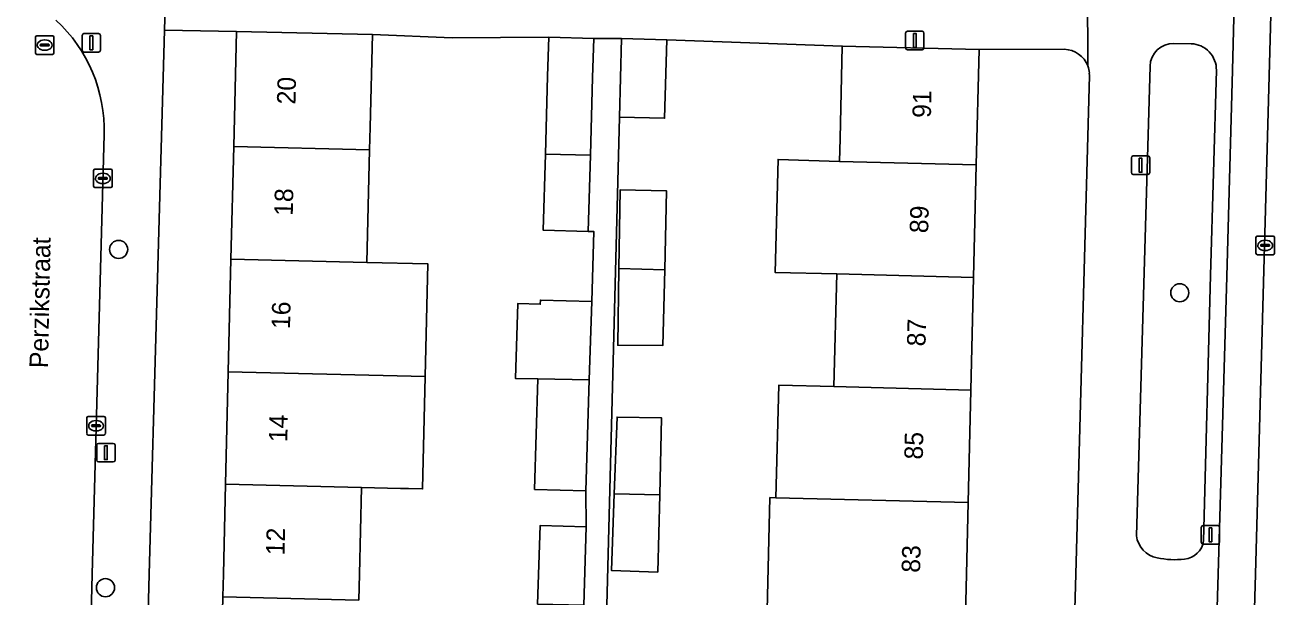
# Model space of a CAD drawing. Extents: x 162026 to 163502, y 387295 to 388169.
# Drawn here: x 162832.9 to 162901, y 387998.8 to 388029.7 of the extents above; entities that cross this region are included whole.
import ezdxf

# ---------------------------------------------------------------- set-up
doc = ezdxf.new("R2010")
doc.units = 0
for name, color, linetype in [('IMGEO_Boom', 7, 'Continuous'), ('IMGEO_Erf', 7, 'Continuous'), ('IMGEO_Fietspad_gesloten', 7, 'Continuous'), ('IMGEO_Groenvoorziening', 7, 'Continuous'), ('IMGEO_Kolk', 7, 'Continuous'), ('IMGEO_Lichtmast', 7, 'Continuous'), ('IMGEO_Muur', 7, 'Continuous'), ('IMGEO_Openbare_ruimte_label', 7, 'Continuous'), ('IMGEO_Pand', 7, 'Continuous'), ('IMGEO_Pand_nummerreeks', 7, 'Continuous'), ('IMGEO_Parkeervlak_open', 7, 'Continuous'), ('IMGEO_Rijbaan_lokaal_open', 7, 'Continuous'), ('IMGEO_Rioolput', 7, 'Continuous'), ('IMGEO_Voetpad_open', 7, 'Continuous')]:
    doc.layers.add(name, color=color, linetype=linetype)

msp = doc.modelspace()

# ---------------------------------------------------------------- linework, layer by layer
at = {"layer": 'IMGEO_Boom'}
for centre in [(162837.934, 388017.549), (162895.282, 388015.21), (162837.223, 387999.273)]:
    msp.add_circle(centre, 0.489, dxfattribs=at)
at = {"layer": 'IMGEO_Erf'}
for points in [[(162843.711, 388004.858), (162843.858, 388010.94), (162844.005, 388017.022), (162844.152, 388023.105), (162844.303, 388029.333), (162840.413, 388029.401), (162839.58, 388000), (162838.755, 387968.32), (162842.823, 387968.214), (162842.974, 387974.447), (162843.121, 387980.529), (162843.269, 387986.612), (162843.416, 387992.694), (162843.563, 387998.776), (162843.593, 388000)], [(162867.352, 388012.364), (162864.906, 388012.373), (162864.971, 388016.517), (162865.039, 388020.778), (162867.541, 388020.721), (162867.445, 388016.456)], [(162867.073, 388000.114), (162864.57, 388000.205), (162864.72, 388004.345), (162864.87, 388008.488), (162867.281, 388008.45), (162867.177, 388004.284)]]:
    msp.add_lwpolyline(points, close=True, dxfattribs=at)
for points in [[(162860.579, 387998.384), (162860.708, 388002.629), (162863.209, 388002.552), (162863.189, 388004.497), (162860.413, 388004.582), (162860.595, 388010.553), (162859.378, 388010.578), (162859.502, 388014.627), (162860.718, 388014.589), (162860.725, 388014.813), (162863.501, 388014.728), (162863.616, 388018.512), (162863.311, 388018.521), (162860.881, 388018.59), (162860.998, 388022.699), (162861.119, 388026.916), (162861.18, 388029.016), (162855.959, 388028.988), (162851.651, 388029.155), (162851.53, 388024.157), (162851.5, 388022.928), (162851.353, 388016.846), (162854.652, 388016.767), (162854.506, 388010.685), (162854.36, 388004.608), (162853.591, 388004.625), (162853.174, 388004.634), (162851.059, 388004.681), (162850.946, 388000), (162850.912, 387998.599)], [(162872.983, 387998.049), (162873.136, 388004.145), (162873.447, 388004.136), (162873.617, 388010.221), (162876.594, 388010.138), (162876.742, 388016.224), (162873.423, 388016.301), (162873.572, 388022.417), (162876.89, 388022.31), (162876.92, 388023.541), (162877.041, 388028.539), (162867.558, 388028.873), (162867.437, 388024.635), (162864.996, 388024.704), (162863.531, 387967.771)], [(162889.045, 388028.365), (162884.438, 388028.359), (162884.287, 388022.126), (162884.139, 388016.04), (162883.991, 388009.953), (162883.843, 388003.867), (162883.749, 388000), (162883.695, 387997.781), (162883.547, 387991.694), (162883.398, 387985.608), (162883.25, 387979.522), (162883.102, 387973.436), (162882.95, 387967.201), (162888.736, 387967.039), (162889.657, 388000)], [(162889.657, 388000), (162890.397, 388026.942), (162890.394, 388027.076)]]:
    msp.add_lwpolyline(points, dxfattribs=at)
for centre, radius, start, end in [((162889.011, 388026.98), 1.385, 20.3527, 88.60623), ((162889.028, 388026.981), 1.37, 3.98501, 20.56918)]:
    msp.add_arc(centre, radius, start, end, dxfattribs=at)
at = {"layer": 'IMGEO_Fietspad_gesloten'}
msp.add_lwpolyline([(162903.619, 388077.509), (162901.498, 388077.6), (162901.494, 388077.516), (162899.383, 388000), (162898.278, 387962.027), (162898.072, 387958.759), (162897.596, 387940.468), (162897.548, 387939.45), (162899.815, 387939.393)], close=True, dxfattribs=at)
at = {"layer": 'IMGEO_Groenvoorziening'}
for points in [[(162895.896, 388028.663), (162894.965, 388028.683)], [(162893.676, 388027.458), (162892.946, 388002.08)], [(162896.939, 388016.134), (162897.26, 388027.229)], [(162896.572, 388001.798), (162896.939, 388016.134)]]:
    msp.add_lwpolyline(points, dxfattribs=at)
for centre, radius, start, end in [((162894.936, 388027.423), 1.26, 88.66987, 178.41355), ((162895.865, 388027.268), 1.395, 358.39212, 88.74165), ((162894.301, 388002.227), 1.363, 186.1989, 259.88539), ((162895.403, 388001.988), 1.185, 276.40678, 350.76297), ((162895.038, 388005.61), 4.825, 258.33256, 275.91547)]:
    msp.add_arc(centre, radius, start, end, dxfattribs=at)
at = {"layer": 'IMGEO_Kolk'}
for p, q in [((162836.58, 388020.963), (162836.58, 388021.815)), ((162836.655, 388021.889), (162837.507, 388021.889)), ((162836.839, 388021.383), (162836.839, 388021.395)), ((162837.277, 388021.346), (162836.879, 388021.346)), ((162836.882, 388021.432), (162837.28, 388021.432)), ((162837.068, 388021.669), (162837.093, 388021.669)), ((162837.323, 388021.395), (162837.323, 388021.383)), ((162837.581, 388021.815), (162837.581, 388020.963)), ((162837.507, 388020.889), (162836.655, 388020.889)), ((162837.091, 388021.109), (162837.066, 388021.109)), ((162899.397, 388017.34), (162899.397, 388018.192)), ((162899.472, 388018.266), (162900.324, 388018.266)), ((162899.885, 388018.046), (162899.91, 388018.046)), ((162900.398, 388018.192), (162900.398, 388017.34)), ((162900.324, 388017.266), (162899.472, 388017.266)), ((162899.656, 388017.76), (162899.656, 388017.772)), ((162900.094, 388017.723), (162899.696, 388017.723)), ((162899.699, 388017.809), (162900.097, 388017.809)), ((162899.908, 388017.486), (162899.883, 388017.486)), ((162900.14, 388017.772), (162900.14, 388017.76)), ((162836.215, 388007.595), (162836.215, 388008.447)), ((162836.29, 388008.521), (162837.142, 388008.521)), ((162837.216, 388008.447), (162837.216, 388007.595)), ((162836.474, 388008.015), (162836.474, 388008.027)), ((162836.912, 388007.978), (162836.514, 388007.978)), ((162836.517, 388008.064), (162836.915, 388008.064)), ((162836.726, 388007.741), (162836.701, 388007.741)), ((162836.703, 388008.301), (162836.728, 388008.301)), ((162836.958, 388008.027), (162836.958, 388008.015)), ((162837.142, 388007.521), (162836.29, 388007.521))]:
    msp.add_line(p, q, dxfattribs=at)
for points in [[(162836.58, 388020.963), (162836.58, 388021.815)], [(162836.655, 388021.889), (162837.507, 388021.889)], [(162837.581, 388021.815), (162837.581, 388020.963)], [(162837.507, 388020.889), (162836.655, 388020.889)], [(162899.397, 388017.34), (162899.397, 388018.192)], [(162899.472, 388018.266), (162900.324, 388018.266)], [(162900.398, 388018.192), (162900.398, 388017.34)], [(162900.324, 388017.266), (162899.472, 388017.266)], [(162836.215, 388007.595), (162836.215, 388008.447)], [(162836.29, 388008.521), (162837.142, 388008.521)], [(162837.216, 388008.447), (162837.216, 388007.595)], [(162837.142, 388007.521), (162836.29, 388007.521)]]:
    msp.add_lwpolyline(points, dxfattribs=at)
for centre, radius, start, end in [((162836.657, 388021.813), 0.0765, 91.55205, 178.44795), ((162836.657, 388021.813), 0.0765, 91.55205, 178.44795), ((162836.879, 388021.392), 0.0403, 85.87752, 175.75265), ((162836.876, 388021.382), 0.0366, 178.93798, 274.71019), ((162837.28, 388021.389), 0.043, 264.86636, 352.45326), ((162837.284, 388021.394), 0.0386, 1.73085, 96.63898), ((162837.505, 388021.813), 0.0765, 1.55205, 88.44795), ((162837.505, 388021.813), 0.0765, 1.55205, 88.44795), ((162836.657, 388020.965), 0.0765, 181.55205, 268.44795), ((162836.657, 388020.965), 0.0765, 181.55205, 268.44795), ((162837.505, 388020.965), 0.0765, 271.55205, 358.44795), ((162837.505, 388020.965), 0.0765, 271.55205, 358.44795), ((162899.474, 388018.19), 0.0765, 91.55205, 178.44795), ((162899.474, 388018.19), 0.0765, 91.55205, 178.44795), ((162900.322, 388018.19), 0.0765, 1.55205, 88.44795), ((162900.322, 388018.19), 0.0765, 1.55205, 88.44795), ((162899.474, 388017.342), 0.0765, 181.55205, 268.44795), ((162899.474, 388017.342), 0.0765, 181.55205, 268.44795), ((162899.696, 388017.769), 0.0403, 85.87752, 175.75265), ((162899.693, 388017.759), 0.0366, 178.93798, 274.71019), ((162900.097, 388017.766), 0.043, 264.86636, 352.45326), ((162900.101, 388017.771), 0.0386, 1.73085, 96.63898), ((162900.322, 388017.342), 0.0765, 271.55205, 358.44795), ((162900.322, 388017.342), 0.0765, 271.55205, 358.44795), ((162836.292, 388008.445), 0.0765, 91.55205, 178.44795), ((162836.292, 388008.445), 0.0765, 91.55205, 178.44795), ((162837.14, 388008.445), 0.0765, 1.55205, 88.44795), ((162837.14, 388008.445), 0.0765, 1.55205, 88.44795), ((162836.514, 388008.024), 0.0403, 85.87752, 175.75265), ((162836.511, 388008.014), 0.0366, 178.93798, 274.71019), ((162836.915, 388008.021), 0.043, 264.86636, 352.45326), ((162836.919, 388008.026), 0.0386, 1.73085, 96.63898), ((162836.292, 388007.597), 0.0765, 181.55205, 268.44795), ((162836.292, 388007.597), 0.0765, 181.55205, 268.44795), ((162837.14, 388007.597), 0.0765, 271.55205, 358.44795), ((162837.14, 388007.597), 0.0765, 271.55205, 358.44795)]:
    msp.add_arc(centre, radius, start, end, dxfattribs=at)
for centre, major_axis, ratio, start_param, end_param in [((162837.067, 388021.389), (-0.387, 0.002), 0.722429, 4.712389, 7.853982), ((162837.092, 388021.389), (-0.39, 0.002), 0.717154, 1.570796, 4.712389), ((162899.884, 388017.766), (-0.387, 0.002), 0.722429, 4.712389, 7.853982), ((162899.909, 388017.766), (-0.39, 0.002), 0.717154, 1.570796, 4.712389), ((162836.702, 388008.021), (-0.387, 0.002), 0.722429, 4.712389, 7.853982), ((162836.727, 388008.021), (-0.39, 0.002), 0.717154, 1.570796, 4.712389)]:
    msp.add_ellipse(centre, major_axis=major_axis, ratio=ratio, start_param=start_param, end_param=end_param, dxfattribs=at)
at = {"layer": 'IMGEO_Lichtmast'}
for p, q in [((162835.961, 388028.311), (162835.961, 388029.111)), ((162835.961, 388029.111), (162835.961, 388028.311)), ((162836.061, 388029.211), (162836.851, 388029.211)), ((162836.851, 388029.211), (162836.061, 388029.211)), ((162836.951, 388029.111), (162836.951, 388028.311)), ((162836.951, 388028.311), (162836.951, 388029.111)), ((162880.464, 388028.444), (162880.464, 388029.244)), ((162880.464, 388029.244), (162880.464, 388028.444)), ((162880.564, 388029.344), (162881.354, 388029.344)), ((162881.354, 388029.344), (162880.564, 388029.344)), ((162881.454, 388029.244), (162881.454, 388028.444)), ((162881.454, 388028.444), (162881.454, 388029.244)), ((162836.851, 388028.211), (162836.061, 388028.211)), ((162836.061, 388028.211), (162836.851, 388028.211)), ((162881.354, 388028.344), (162880.564, 388028.344)), ((162880.564, 388028.344), (162881.354, 388028.344)), ((162892.67, 388021.7), (162892.67, 388022.5)), ((162892.67, 388022.5), (162892.67, 388021.7)), ((162892.77, 388022.6), (162893.56, 388022.6)), ((162893.56, 388022.6), (162892.77, 388022.6)), ((162893.66, 388022.5), (162893.66, 388021.7)), ((162893.66, 388021.7), (162893.66, 388022.5)), ((162893.56, 388021.6), (162892.77, 388021.6)), ((162892.77, 388021.6), (162893.56, 388021.6)), ((162836.85, 388007.068), (162837.64, 388007.068)), ((162837.64, 388007.068), (162836.85, 388007.068)), ((162836.75, 388006.168), (162836.75, 388006.968)), ((162836.75, 388006.968), (162836.75, 388006.168)), ((162837.74, 388006.968), (162837.74, 388006.168)), ((162837.74, 388006.168), (162837.74, 388006.968)), ((162837.64, 388006.068), (162836.85, 388006.068)), ((162836.85, 388006.068), (162837.64, 388006.068)), ((162896.444, 388001.731), (162896.444, 388002.531)), ((162896.444, 388002.531), (162896.444, 388001.731)), ((162896.544, 388002.631), (162897.334, 388002.631)), ((162897.334, 388002.631), (162896.544, 388002.631)), ((162897.434, 388002.531), (162897.434, 388001.731)), ((162897.434, 388001.731), (162897.434, 388002.531)), ((162897.334, 388001.631), (162896.544, 388001.631)), ((162896.544, 388001.631), (162897.334, 388001.631))]:
    msp.add_line(p, q, dxfattribs=at)
for points in [[(162836.381, 388029.086), (162836.531, 388029.086), (162836.531, 388028.336), (162836.381, 388028.336), (162836.381, 388029.086)], [(162880.884, 388029.219), (162881.034, 388029.219), (162881.034, 388028.469), (162880.884, 388028.469), (162880.884, 388029.219)], [(162893.09, 388022.475), (162893.24, 388022.475), (162893.24, 388021.725), (162893.09, 388021.725), (162893.09, 388022.475)], [(162837.17, 388006.943), (162837.32, 388006.943), (162837.32, 388006.193), (162837.17, 388006.193), (162837.17, 388006.943)], [(162896.864, 388002.506), (162897.014, 388002.506), (162897.014, 388001.756), (162896.864, 388001.756), (162896.864, 388002.506)]]:
    msp.add_lwpolyline(points, dxfattribs=at)
for centre, start, end in [((162836.061, 388029.111), 90, 180), ((162836.061, 388029.111), 90, 180), ((162836.851, 388029.111), 0, 90), ((162836.851, 388029.111), 360, 90), ((162880.564, 388029.244), 90, 180), ((162880.564, 388029.244), 90, 180), ((162881.354, 388029.244), 0, 90), ((162881.354, 388029.244), 360, 90), ((162836.061, 388028.311), 180, 270), ((162836.061, 388028.311), 180, 270), ((162836.851, 388028.311), 270, 0), ((162836.851, 388028.311), 270, 0), ((162880.564, 388028.444), 180, 270), ((162880.564, 388028.444), 180, 270), ((162881.354, 388028.444), 270, 0), ((162881.354, 388028.444), 270, 0), ((162892.77, 388022.5), 90, 180), ((162892.77, 388022.5), 90, 180), ((162893.56, 388022.5), 0, 90), ((162893.56, 388022.5), 360, 90), ((162892.77, 388021.7), 180, 270), ((162892.77, 388021.7), 180, 270), ((162893.56, 388021.7), 270, 0), ((162893.56, 388021.7), 270, 0), ((162836.85, 388006.968), 90, 180), ((162836.85, 388006.968), 90, 180), ((162837.64, 388006.968), 0, 90), ((162837.64, 388006.968), 360, 90), ((162836.85, 388006.168), 180, 270), ((162836.85, 388006.168), 180, 270), ((162837.64, 388006.168), 270, 0), ((162837.64, 388006.168), 270, 0), ((162896.544, 388002.531), 90, 180), ((162896.544, 388002.531), 90, 180), ((162897.334, 388002.531), 0, 90), ((162897.334, 388002.531), 360, 90), ((162896.544, 388001.731), 180, 270), ((162896.544, 388001.731), 180, 270), ((162897.334, 388001.731), 270, 0), ((162897.334, 388001.731), 270, 0)]:
    msp.add_arc(centre, 0.1, start, end, dxfattribs=at)
at = {"layer": 'IMGEO_Muur'}
for points in [[(162851.651, 388029.155), (162855.959, 388028.988)], [(162855.959, 388028.988), (162861.18, 388029.016)]]:
    msp.add_lwpolyline(points, dxfattribs=at)
at = {"layer": 'IMGEO_Pand'}
for points in [[(162844.303, 388029.333), (162844.152, 388023.105), (162851.5, 388022.928), (162851.53, 388024.157), (162851.651, 388029.155)], [(162863.55, 388026.846), (162863.611, 388028.947), (162861.18, 388029.016), (162861.119, 388026.916), (162860.998, 388022.699), (162863.429, 388022.641)], [(162865.117, 388028.942), (162864.996, 388024.704), (162867.437, 388024.635), (162867.558, 388028.873)], [(162877.041, 388028.539), (162876.92, 388023.541), (162876.89, 388022.31), (162884.287, 388022.126), (162884.438, 388028.359)], [(162844.152, 388023.105), (162844.005, 388017.022), (162851.353, 388016.846), (162851.5, 388022.928)], [(162860.998, 388022.699), (162860.881, 388018.59), (162863.311, 388018.521), (162863.429, 388022.641)], [(162876.742, 388016.224), (162884.139, 388016.04), (162884.287, 388022.126), (162876.89, 388022.31), (162873.572, 388022.417), (162873.423, 388016.301)], [(162864.971, 388016.517), (162867.445, 388016.456), (162867.541, 388020.721), (162865.039, 388020.778)], [(162854.652, 388016.767), (162851.353, 388016.846), (162844.005, 388017.022), (162843.858, 388010.94), (162853.738, 388010.703), (162854.506, 388010.685)], [(162867.445, 388016.456), (162864.971, 388016.517), (162864.906, 388012.373), (162867.352, 388012.364)], [(162876.742, 388016.224), (162876.594, 388010.138), (162883.991, 388009.953), (162884.139, 388016.04)], [(162863.501, 388014.728), (162860.725, 388014.813), (162860.718, 388014.589), (162859.502, 388014.627), (162859.378, 388010.578), (162860.595, 388010.553), (162863.372, 388010.496)], [(162854.506, 388010.685), (162853.738, 388010.703), (162843.858, 388010.94), (162843.711, 388004.858), (162851.059, 388004.681), (162853.174, 388004.634), (162853.591, 388004.625), (162854.36, 388004.608)], [(162860.413, 388004.582), (162863.189, 388004.497), (162863.372, 388010.496), (162860.595, 388010.553)], [(162883.843, 388003.867), (162883.991, 388009.953), (162876.594, 388010.138), (162873.617, 388010.221), (162873.447, 388004.136)], [(162864.72, 388004.345), (162867.177, 388004.284), (162867.281, 388008.45), (162864.87, 388008.488)], [(162850.912, 387998.599), (162850.946, 388000), (162851.059, 388004.681), (162843.711, 388004.858), (162843.593, 388000), (162843.563, 387998.776)], [(162867.177, 388004.284), (162864.72, 388004.345), (162864.57, 388000.205), (162867.073, 388000.114)], [(162873.136, 388004.145), (162872.983, 387998.049), (162876.298, 387997.966), (162883.695, 387997.781), (162883.749, 388000), (162883.843, 388003.867), (162873.447, 388004.136)], [(162863.209, 388002.552), (162860.708, 388002.629), (162860.579, 387998.384), (162863.08, 387998.323)]]:
    msp.add_lwpolyline(points, close=True, dxfattribs=at)
at = {"layer": 'IMGEO_Parkeervlak_open'}
for points in [[(162896.55, 387964.45), (162897.687, 387962.793), (162898.278, 387962.027), (162899.383, 388000), (162901.494, 388077.516)], [(162899.31, 388074.156), (162899.284, 388072.59), (162898.127, 388027.229), (162897.826, 388016.088), (162897.349, 388000), (162896.313, 387965.187)]]:
    msp.add_lwpolyline(points, dxfattribs=at)
at = {"layer": 'IMGEO_Rijbaan_lokaal_open'}
for points in [[(162836.496, 388000), (162837.145, 388023.756)], [(162828.475, 387975.26), (162828.249, 387965.958), (162827.514, 387938.187), (162827.471, 387935.166), (162834.917, 387934.887), (162835.099, 387942.81), (162835.243, 387949.087), (162836.496, 388000)]]:
    msp.add_lwpolyline(points, dxfattribs=at)
msp.add_arc((162829.169, 388024.032), 7.981, 358.02048, 47.67171, dxfattribs=at)
at = {"layer": 'IMGEO_Rioolput'}
for p, q in [((162833.439, 388028.166), (162833.439, 388029.018)), ((162833.514, 388029.092), (162834.366, 388029.092)), ((162833.927, 388028.872), (162833.952, 388028.872)), ((162834.44, 388029.018), (162834.44, 388028.166)), ((162833.698, 388028.586), (162833.698, 388028.598)), ((162834.136, 388028.549), (162833.738, 388028.549)), ((162833.741, 388028.635), (162834.139, 388028.635)), ((162833.95, 388028.312), (162833.925, 388028.312)), ((162834.182, 388028.598), (162834.182, 388028.586)), ((162834.366, 388028.092), (162833.514, 388028.092))]:
    msp.add_line(p, q, dxfattribs=at)
for points in [[(162833.439, 388028.166), (162833.439, 388029.018)], [(162833.514, 388029.092), (162834.366, 388029.092)], [(162834.44, 388029.018), (162834.44, 388028.166)], [(162834.366, 388028.092), (162833.514, 388028.092)]]:
    msp.add_lwpolyline(points, dxfattribs=at)
for centre, radius, start, end in [((162833.516, 388029.016), 0.0765, 91.55205, 178.44795), ((162833.516, 388029.016), 0.0765, 91.55205, 178.44795), ((162834.364, 388029.016), 0.0765, 1.55205, 88.44795), ((162834.364, 388029.016), 0.0765, 1.55205, 88.44795), ((162833.516, 388028.168), 0.0765, 181.55205, 268.44795), ((162833.516, 388028.168), 0.0765, 181.55205, 268.44795), ((162833.738, 388028.595), 0.0403, 85.87752, 175.75265), ((162833.735, 388028.585), 0.0366, 178.93798, 274.71019), ((162834.139, 388028.592), 0.043, 264.86636, 352.45326), ((162834.143, 388028.597), 0.0386, 1.73085, 96.63898), ((162834.364, 388028.168), 0.0765, 271.55205, 358.44795), ((162834.364, 388028.168), 0.0765, 271.55205, 358.44795)]:
    msp.add_arc(centre, radius, start, end, dxfattribs=at)
for centre, major_axis, ratio, start_param, end_param in [((162833.926, 388028.592), (-0.387, 0.002), 0.722429, 4.712389, 7.853982), ((162833.951, 388028.592), (-0.39, 0.002), 0.717154, 1.570796, 4.712389)]:
    msp.add_ellipse(centre, major_axis=major_axis, ratio=ratio, start_param=start_param, end_param=end_param, dxfattribs=at)
at = {"layer": 'IMGEO_Voetpad_open'}
for points in [[(162892.606, 388088.061), (162891.08, 388088.123), (162891.01, 388082.636), (162891.161, 388082.467), (162891.296, 388082.285), (162891.415, 388082.092), (162891.515, 388081.889), (162891.598, 388081.678), (162891.661, 388081.461), (162891.704, 388081.239), (162891.728, 388081.013), (162891.731, 388080.787), (162890.294, 388031.647), (162890.31, 388027.462)], [(162896.313, 387965.187), (162897.349, 388000), (162897.826, 388016.088), (162898.127, 388027.229), (162899.284, 388072.59), (162899.31, 388074.156)], [(162838.142, 387944.759), (162838.286, 387950.259), (162838.716, 387966.821), (162838.755, 387968.32), (162839.58, 388000), (162840.413, 388029.401), (162840.54, 388033.867)], [(162865.195, 388031.334), (162863.7, 388031.389), (162853.262, 388032.48), (162847.313, 388033.131), (162840.54, 388033.867), (162840.413, 388029.401), (162844.303, 388029.333), (162851.651, 388029.155), (162855.959, 388028.988), (162861.18, 388029.016), (162863.611, 388028.947), (162865.117, 388028.942), (162867.558, 388028.873), (162877.041, 388028.539), (162884.438, 388028.359), (162889.045, 388028.365)], [(162890.31, 388027.462), (162890.294, 388031.647)], [(162863.531, 387967.771), (162864.996, 388024.704), (162865.117, 388028.942), (162863.611, 388028.947), (162863.55, 388026.846), (162863.429, 388022.641), (162863.311, 388018.521), (162863.616, 388018.512), (162863.501, 388014.728), (162863.372, 388010.496), (162863.189, 388004.497), (162863.209, 388002.552), (162863.08, 387998.323)], [(162894.965, 388028.683), (162895.896, 388028.663)], [(162892.946, 388002.08), (162893.676, 388027.458)], [(162890.394, 388027.076), (162890.397, 388026.942), (162889.657, 388000), (162888.736, 387967.039), (162888.694, 387965.539), (162888.076, 387943.401), (162888.072, 387943.319), (162887.957, 387937), (162887.958, 387936.848), (162887.771, 387931.87), (162887.711, 387929.971), (162890.603, 387929.895)], [(162897.26, 388027.229), (162896.939, 388016.134), (162896.572, 388001.798)], [(162837.145, 388023.756), (162836.496, 388000), (162835.243, 387949.087), (162835.099, 387942.81), (162840.026, 387942.778)]]:
    msp.add_lwpolyline(points, dxfattribs=at)
for centre, radius, start, end in [((162829.169, 388024.032), 7.981, 358.02048, 47.67171), ((162889.011, 388026.98), 1.385, 20.3527, 88.60623), ((162894.936, 388027.423), 1.26, 88.66987, 178.41355), ((162895.865, 388027.268), 1.395, 358.39212, 88.74165), ((162889.028, 388026.981), 1.37, 3.98501, 20.56918), ((162894.301, 388002.227), 1.363, 186.1989, 259.88539), ((162895.403, 388001.988), 1.185, 276.40678, 350.76297), ((162895.038, 388005.61), 4.825, 258.33256, 275.91547)]:
    msp.add_arc(centre, radius, start, end, dxfattribs=at)

# ---------------------------------------------------------------- texts
at = {"layer": 'IMGEO_Openbare_ruimte_label'}
msp.add_text('Perzikstraat', height=1, rotation=88.79697, dxfattribs=at).set_placement((162834.111, 388011.128))
at = {"layer": 'IMGEO_Pand_nummerreeks'}
for s, rotation, p in [('20', 88.60899, (162847.488, 388025.374)), ('91', 88.64178, (162881.829, 388024.648)), ('18', 88.60899, (162847.342, 388019.354)), ('89', 88.64178, (162881.682, 388018.419)), ('16', 88.60792, (162847.194, 388013.239)), ('87', 88.64178, (162881.537, 388012.304)), ('14', 88.60792, (162847.046, 388007.128)), ('85', 88.64178, (162881.392, 388006.188)), ('12', 88.60899, (162846.896, 388001.013)), ('83', 88.64178, (162881.247, 388000.073))]:
    msp.add_text(s, height=1, rotation=rotation, dxfattribs=at).set_placement(p)

doc.saveas('drawing.dxf')
